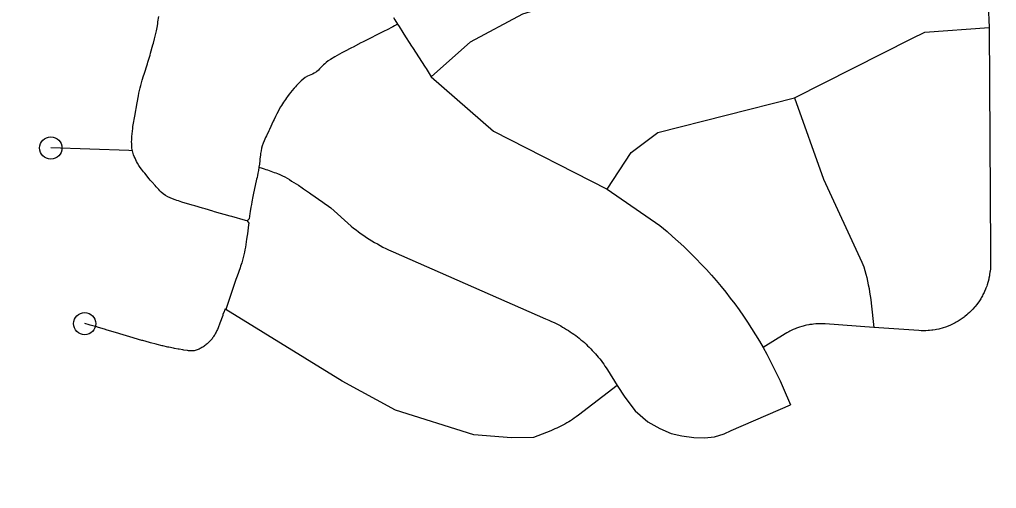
# Model space of a CAD drawing. Extents: x -19 to 366, y -4 to 359.
# Drawn here: x 143.5897 to 144.0044, y 194.6736 to 194.8723 of the extents above; entities that cross this region are included whole.
import ezdxf

# ---------------------------------------------------------------- set-up
doc = ezdxf.new("R2010")
doc.units = 0
doc.layers.add('Level 33', color=7, linetype='Continuous')
doc.layers.add('Level 60', color=7, linetype='Continuous')

msp = doc.modelspace()

# ---------------------------------------------------------------- linework, layer by layer
at = {"layer": 'Level 33'}
for points in [[(143.982, 194.92815), (143.99265, 194.91981), (143.99953, 194.90761), (144.00135, 194.86892)], [(143.7645, 194.84806), (143.78113, 194.86292), (143.80339, 194.87483), (143.82203, 194.88039), (143.88551, 194.89119), (143.9038, 194.89893), (143.92814, 194.91419)], [(143.63761, 194.81676), (143.63744, 194.81787), (143.63733, 194.819), (143.63731, 194.81976), (143.63729, 194.82053), (143.63731, 194.8213), (143.63734, 194.82206), (143.63738, 194.82282), (143.63749, 194.82395), (143.6376, 194.82508), (143.63773, 194.82621), (143.63785, 194.82696), (143.63797, 194.82771), (143.63809, 194.82846), (143.63847, 194.83071), (143.63862, 194.83145), (143.63959, 194.83706), (143.63973, 194.83781), (143.64002, 194.8393), (143.64016, 194.84004), (143.64039, 194.84115), (143.64064, 194.84226), (143.64091, 194.84336), (143.64121, 194.84446), (143.64151, 194.84555), (143.64183, 194.84664), (143.64239, 194.84846), (143.64261, 194.84918), (143.64397, 194.85352), (143.64421, 194.85425), (143.64447, 194.85512), (143.64509, 194.85731), (143.6453, 194.85804), (143.64633, 194.86168), (143.64655, 194.86241), (143.64704, 194.86424), (143.64733, 194.86534), (143.64759, 194.86645), (143.64784, 194.86756), (143.64798, 194.8683), (143.64812, 194.86905), (143.64836, 194.87056), (143.64848, 194.87132), (143.64882, 194.87359)], [(143.74839, 194.87324), (143.74899, 194.87227), (143.75016, 194.8704)], [(143.75016, 194.8704), (143.74886, 194.86965), (143.74818, 194.8693), (143.74548, 194.86791), (143.7448, 194.86757), (143.7353, 194.86278), (143.73463, 194.86244), (143.73127, 194.8607), (143.73059, 194.86035), (143.72758, 194.85875), (143.72658, 194.85821), (143.7246, 194.85712), (143.7236, 194.85656), (143.72164, 194.85544), (143.72069, 194.85485), (143.71981, 194.85414), (143.71924, 194.85363), (143.71871, 194.85309), (143.71765, 194.85198), (143.7171, 194.85143), (143.71655, 194.85091), (143.71569, 194.85019), (143.71471, 194.84959), (143.71404, 194.84925), (143.71264, 194.84862), (143.71193, 194.8483), (143.71096, 194.84774), (143.71008, 194.84706), (143.70922, 194.84631), (143.70839, 194.84553), (143.70787, 194.84498), (143.70734, 194.84443), (143.70683, 194.84387), (143.70633, 194.84329), (143.70535, 194.84213), (143.70487, 194.84154), (143.70416, 194.84066), (143.70345, 194.83976), (143.70302, 194.83914), (143.70256, 194.83852), (143.70213, 194.83789), (143.70173, 194.83726), (143.70132, 194.83662), (143.70091, 194.83597), (143.70053, 194.83532), (143.69997, 194.83433), (143.69943, 194.83333), (143.69891, 194.83233), (143.6984, 194.83131), (143.69775, 194.82994), (143.69742, 194.82925), (143.69584, 194.82581), (143.69551, 194.82512), (143.6945, 194.82307), (143.69417, 194.82238), (143.69386, 194.82169), (143.69355, 194.82099), (143.69313, 194.81994), (143.69276, 194.81887), (143.69246, 194.81778), (143.69223, 194.81668), (143.69203, 194.81556), (143.69193, 194.81481), (143.69174, 194.8133), (143.69167, 194.81254), (143.6915, 194.81103), (143.69133, 194.80973)], [(143.75016, 194.8704), (143.75081, 194.86938), (143.75242, 194.86682), (143.75282, 194.86618), (143.75612, 194.86109), (143.75652, 194.86045), (143.76189, 194.85217), (143.76228, 194.85153), (143.7645, 194.84806)], [(143.91859, 194.83917), (143.9685, 194.86427), (143.97396, 194.86701), (144.00135, 194.86892)], [(144.00135, 194.86892), (144.00182, 194.7742), (144.00186, 194.76817), (144.00185, 194.76767), (144.00182, 194.76718), (144.00179, 194.76668), (144.0017, 194.76569), (144.00164, 194.76519), (144.00148, 194.7642), (144.0014, 194.76372), (144.00119, 194.76274), (144.00109, 194.76225), (144.00083, 194.76128), (144.00071, 194.76081), (144.0004, 194.75985), (144.00025, 194.75938), (143.9999, 194.75845), (143.9997, 194.75799), (143.99933, 194.75707), (143.9991, 194.75662), (143.99866, 194.75572), (143.99843, 194.75528), (143.99794, 194.75441), (143.99769, 194.75399), (143.99715, 194.75315), (143.99688, 194.75273), (143.99628, 194.75192), (143.99599, 194.75152), (143.99537, 194.75074), (143.99505, 194.75036), (143.99439, 194.74961), (143.99407, 194.74924), (143.99335, 194.74853), (143.99301, 194.74818), (143.99229, 194.74753), (143.99179, 194.7471), (143.99102, 194.74648), (143.99063, 194.74617), (143.98982, 194.74559), (143.9894, 194.74531), (143.98856, 194.74476), (143.98815, 194.7445), (143.98728, 194.744), (143.98684, 194.74376), (143.98595, 194.74331), (143.98551, 194.7431), (143.9846, 194.74269), (143.98413, 194.7425), (143.98319, 194.74214), (143.98273, 194.74198), (143.98179, 194.74167), (143.98132, 194.74153), (143.98036, 194.74127), (143.97986, 194.74116), (143.9789, 194.74095), (143.9784, 194.74086), (143.97741, 194.7407), (143.97692, 194.74064), (143.97593, 194.74053), (143.97543, 194.74049), (143.97444, 194.74044), (143.97394, 194.74043), (143.97294, 194.74043), (143.97245, 194.74044), (143.97145, 194.7405), (143.95237, 194.74183)], [(143.7645, 194.84806), (143.79091, 194.82503), (143.83911, 194.80039)], [(143.83911, 194.80039), (143.84935, 194.81599), (143.8606, 194.82449), (143.91859, 194.83917)], [(143.91859, 194.83917), (143.93095, 194.80464), (143.94725, 194.76944), (143.94807, 194.76751), (143.94852, 194.76599), (143.94892, 194.76447), (143.9493, 194.76293), (143.94965, 194.76139), (143.94998, 194.75985), (143.95029, 194.7583), (143.95055, 194.75674), (143.95081, 194.75518), (143.95102, 194.75362), (143.95121, 194.75205), (143.95237, 194.74183)], [(143.63761, 194.81676), (143.63612, 194.81681), (143.60298, 194.8179)], [(143.68635, 194.787), (143.68563, 194.7872), (143.6798, 194.78885), (143.67906, 194.78905), (143.67249, 194.7909), (143.67178, 194.79111), (143.6685, 194.79206), (143.6674, 194.79238), (143.66415, 194.79336), (143.66305, 194.7937), (143.65866, 194.79499), (143.65792, 194.79522), (143.6572, 194.79545), (143.65648, 194.79569), (143.65576, 194.79594), (143.65468, 194.79635), (143.65365, 194.79679), (143.65264, 194.79726), (143.65166, 194.79779), (143.65074, 194.79842), (143.64989, 194.79915), (143.64933, 194.79968), (143.64879, 194.80024), (143.64776, 194.80138), (143.64725, 194.80196), (143.64595, 194.80335), (143.64521, 194.80421), (143.64472, 194.8048), (143.64285, 194.80719), (143.64238, 194.80778), (143.64189, 194.80837), (143.64142, 194.80896), (143.64095, 194.80957), (143.64033, 194.81051), (143.63976, 194.81149), (143.63941, 194.81216), (143.63906, 194.81285), (143.63873, 194.81354), (143.63842, 194.81424), (143.63814, 194.81495), (143.63761, 194.81676)], [(143.69133, 194.80973), (143.69111, 194.8084), (143.6909, 194.80728), (143.69067, 194.80617), (143.69051, 194.80542), (143.69036, 194.80468), (143.68893, 194.79801), (143.68879, 194.79727), (143.68833, 194.79503), (143.68813, 194.79392), (143.68795, 194.7928), (143.68765, 194.79092), (143.68753, 194.79017), (143.68724, 194.78792), (143.68635, 194.787)], [(143.69133, 194.80973), (143.69276, 194.80935), (143.69348, 194.8091), (143.69419, 194.80884), (143.69491, 194.80859), (143.69707, 194.80784), (143.69778, 194.80758), (143.6985, 194.80731), (143.6992, 194.80704), (143.70025, 194.8066), (143.70129, 194.80613), (143.7023, 194.80562), (143.70328, 194.80506), (143.70425, 194.80449), (143.70521, 194.8039), (143.70618, 194.8033), (143.70714, 194.8027), (143.70809, 194.80208), (143.70966, 194.80103), (143.71029, 194.8006), (143.7128, 194.79888), (143.71341, 194.79844), (143.71839, 194.79494), (143.71899, 194.79451), (143.72088, 194.79321), (143.7218, 194.7926), (143.73042, 194.78482), (143.73146, 194.78397), (143.73253, 194.78314), (143.73362, 194.78233), (143.73471, 194.78154), (143.73582, 194.78077), (143.73696, 194.78002), (143.73809, 194.77928), (143.73925, 194.77857), (143.74041, 194.77788), (143.74159, 194.7772), (143.74277, 194.77655), (143.74397, 194.77592), (143.74517, 194.77531), (143.74637, 194.77472), (143.74837, 194.77382), (143.813, 194.7455), (143.81437, 194.74487), (143.81521, 194.7445), (143.81686, 194.74374), (143.81773, 194.74332), (143.81857, 194.74289), (143.81941, 194.74244), (143.82023, 194.74198), (143.82105, 194.74151), (143.82185, 194.74102), (143.82267, 194.74051), (143.82346, 194.73999), (143.82424, 194.73946), (143.82501, 194.73892), (143.82579, 194.73836), (143.82654, 194.73779), (143.82727, 194.73721), (143.82802, 194.73661), (143.82875, 194.736), (143.82945, 194.73538), (143.83016, 194.73474), (143.83084, 194.73409), (143.83152, 194.73343), (143.83218, 194.73276), (143.83284, 194.73208), (143.8335, 194.73138), (143.83412, 194.73068), (143.83475, 194.72996), (143.83534, 194.72923), (143.83596, 194.7285), (143.83653, 194.72775), (143.83709, 194.72699), (143.83766, 194.72622), (143.83821, 194.72545), (143.83873, 194.72466), (143.83925, 194.72386), (143.84342, 194.71726)], [(143.83911, 194.80039), (143.86155, 194.78505), (143.86456, 194.78245), (143.86694, 194.78039), (143.86931, 194.77829), (143.87162, 194.77615), (143.87357, 194.7743), (143.87694, 194.77097), (143.87911, 194.7687), (143.88127, 194.76639), (143.8834, 194.76404), (143.88546, 194.76166), (143.8875, 194.75924), (143.88947, 194.75678), (143.89141, 194.75429), (143.89331, 194.75177), (143.89519, 194.74922), (143.89699, 194.74663), (143.89875, 194.74401), (143.90047, 194.74136), (143.90213, 194.73868), (143.90378, 194.73598), (143.9053, 194.73334)], [(143.68635, 194.787), (143.68699, 194.78603), (143.6869, 194.78528), (143.68642, 194.78152), (143.68632, 194.78076), (143.6861, 194.77926), (143.68595, 194.77814), (143.68577, 194.77701), (143.68559, 194.77589), (143.68539, 194.77478), (143.68516, 194.77367), (143.68493, 194.77256), (143.68466, 194.77146), (143.68436, 194.77036), (143.68401, 194.76928), (143.68356, 194.76783), (143.68329, 194.76711), (143.68205, 194.76352), (143.68181, 194.7628), (143.68157, 194.76208), (143.67729, 194.74936)], [(143.67729, 194.74936), (143.67702, 194.74971), (143.67687, 194.74932), (143.67669, 194.74893), (143.67653, 194.74853), (143.67607, 194.74733), (143.67594, 194.74692), (143.67479, 194.74366), (143.67463, 194.74326), (143.67417, 194.74206), (143.67402, 194.74167), (143.67368, 194.74089), (143.67351, 194.74051), (143.67313, 194.73977), (143.67295, 194.7394), (143.67254, 194.73869), (143.67234, 194.73835), (143.67211, 194.73801), (143.67189, 194.73768), (143.67163, 194.73736), (143.67141, 194.73704), (143.67116, 194.73673), (143.67088, 194.73643), (143.67058, 194.73612), (143.67028, 194.73581), (143.66998, 194.7355), (143.66966, 194.7352), (143.66932, 194.7349), (143.66897, 194.73461), (143.66862, 194.73433), (143.66825, 194.73405), (143.66788, 194.73379), (143.66751, 194.73353), (143.66711, 194.73329), (143.66672, 194.73306), (143.66632, 194.73285), (143.66593, 194.73265), (143.6655, 194.73248), (143.66511, 194.73232), (143.66471, 194.73218), (143.66429, 194.73207), (143.66389, 194.73197), (143.66346, 194.73191), (143.66306, 194.73187), (143.66266, 194.73185), (143.66225, 194.73187), (143.66145, 194.73196), (143.66104, 194.73201), (143.65945, 194.73224), (143.65904, 194.7323), (143.65745, 194.73257), (143.65704, 194.73264), (143.65542, 194.73294), (143.65502, 194.73302), (143.65302, 194.73344), (143.65261, 194.73353), (143.65059, 194.73399), (143.65018, 194.73408), (143.64815, 194.73458), (143.64775, 194.73469), (143.64531, 194.73533), (143.64491, 194.73544), (143.64206, 194.73623), (143.64166, 194.73635), (143.63838, 194.7373), (143.63798, 194.73742), (143.63227, 194.73914), (143.63186, 194.73926), (143.62655, 194.74086), (143.62615, 194.74098), (143.62287, 194.74193), (143.62247, 194.74205), (143.61963, 194.74284), (143.61922, 194.74295), (143.61738, 194.74344)], [(143.84342, 194.71726), (143.82701, 194.70458), (143.82599, 194.70386), (143.8252, 194.70333), (143.82441, 194.70281), (143.82362, 194.7023), (143.82281, 194.70181), (143.82199, 194.70133), (143.82116, 194.70087), (143.82032, 194.70042), (143.81948, 194.69999), (143.81864, 194.69957), (143.81777, 194.69916), (143.81691, 194.69877), (143.81604, 194.6984), (143.81518, 194.69804), (143.80787, 194.6952), (143.79859, 194.69504), (143.78252, 194.69636), (143.74933, 194.70678), (143.72661, 194.71908), (143.67729, 194.74936)], [(143.95237, 194.74183), (143.93165, 194.74329), (143.93115, 194.74332), (143.93065, 194.74334), (143.92966, 194.74336), (143.92916, 194.74335), (143.92817, 194.74332), (143.92767, 194.74329), (143.92668, 194.7432), (143.92618, 194.74314), (143.92519, 194.74301), (143.9247, 194.74292), (143.92373, 194.74273), (143.92324, 194.74263), (143.92227, 194.74239), (143.92178, 194.74225), (143.92084, 194.74196), (143.92037, 194.7418), (143.91944, 194.74146), (143.91897, 194.74128), (143.91805, 194.74089), (143.91759, 194.74068), (143.9167, 194.74025), (143.91626, 194.74001), (143.91537, 194.73953), (143.9147, 194.73913), (143.9053, 194.73334)], [(143.9053, 194.73334), (143.90688, 194.73048), (143.90836, 194.72769), (143.9098, 194.72488), (143.91118, 194.72204), (143.91252, 194.71918), (143.91379, 194.71629), (143.91695, 194.70905)], [(143.84342, 194.71726), (143.84661, 194.71225), (143.85104, 194.70649), (143.85644, 194.70181), (143.86143, 194.69892), (143.86632, 194.69693), (143.8709, 194.69589), (143.8759, 194.69514), (143.8804, 194.69507), (143.88472, 194.69544), (143.88878, 194.69677), (143.89177, 194.6981), (143.91695, 194.70905)]]:
    msp.add_lwpolyline(points, dxfattribs=at)
for centre in [(143.60298, 194.8179), (143.61738, 194.74344)]:
    msp.add_circle(centre, 0.00473, dxfattribs=at)
at = {"layer": 'Level 60'}
for points in [[(146.77834, 1.69699), (146.57878, 10.31313), (146.37852, 18.92942), (146.17757, 27.54584), (145.97591, 36.16241), (145.77356, 44.77911), (145.57052, 53.39596), (145.36679, 62.01295), (145.16236, 70.63008), (144.95724, 79.24735), (144.75142, 87.86477), (144.54492, 96.48232), (144.33773, 105.10002), (144.12986, 113.71787), (143.92129, 122.33585), (143.71204, 130.95398), (143.5021, 139.57225), (143.29148, 148.19067), (143.08018, 156.80923), (142.8682, 165.42794), (142.65553, 174.04679), (142.44218, 182.66579), (142.22816, 191.28493), (142.01345, 199.90421), (141.79807, 208.52365), (141.58202, 217.14322), (141.36528, 225.76295), (141.14788, 234.38282), (140.9298, 243.00284), (140.71105, 251.623), (140.49162, 260.24332), (140.27153, 268.86377), (140.05077, 277.48438), (139.82934, 286.10514), (139.60724, 294.72604), (139.38447, 303.34709), (139.16105, 311.96829), (138.93695, 320.58964), (138.7122, 329.21114), (138.48678, 337.83278), (138.2607, 346.45458)], [(0, 189.51617), (7.11214, 189.52059), (14.22427, 189.53386), (21.33637, 189.55597), (28.44845, 189.58693), (35.56048, 189.62672), (42.67245, 189.67537), (49.78436, 189.73285), (56.89619, 189.79918), (64.00793, 189.87436), (71.11958, 189.95838), (78.23111, 190.05124), (85.34253, 190.15294), (92.45381, 190.26349), (99.56495, 190.38288), (106.67593, 190.51112), (113.78675, 190.6482), (120.89739, 190.79412), (128.00785, 190.94888), (135.11811, 191.11248), (142.22816, 191.28493), (149.33799, 191.46621), (156.44759, 191.65634), (163.55694, 191.85531), (170.66605, 192.06312), (177.77489, 192.27977), (184.88345, 192.50526), (191.99173, 192.73959), (199.09971, 192.98276), (206.20739, 193.23477), (213.31474, 193.49561), (220.42177, 193.7653), (227.52845, 194.04382), (234.63479, 194.33118), (241.74076, 194.62738), (248.84635, 194.93241), (255.95157, 195.24628), (263.05638, 195.56898), (270.16079, 195.90052), (277.26478, 196.24089), (284.36834, 196.5901), (291.47147, 196.94814), (298.57414, 197.31501), (305.67635, 197.69072), (312.77809, 198.07525), (319.87934, 198.46862), (326.9801, 198.87082), (334.08035, 199.28185), (341.18009, 199.7017)]]:
    msp.add_spline(points, degree=3, dxfattribs=at)

doc.saveas('drawing.dxf')
